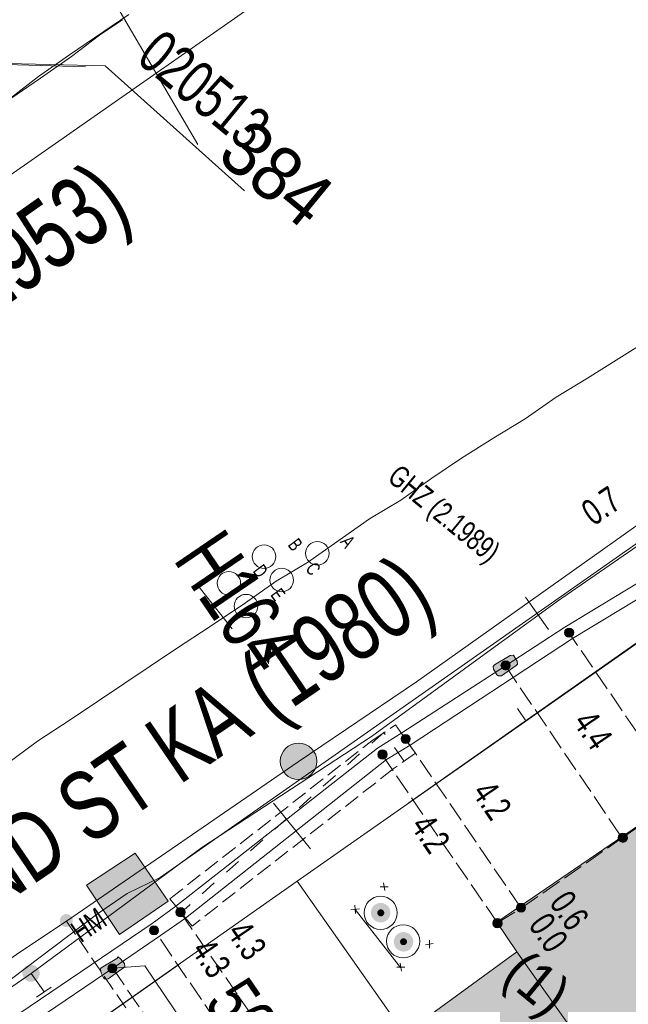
# Model space of a CAD drawing. Header units: metres. Extents: x -740 to 758, y -633 to 854.
# Tile 489 of 656: x 26 to 39, y -209 to -189. Entities that reach past the tile are written whole.
import ezdxf

# ---------------------------------------------------------------- set-up
doc = ezdxf.new("R2010")
doc.units = ezdxf.units.M
doc.header["$MEASUREMENT"] = 0
for name, pattern in [('333_125', [0.4576, 0.3328, -0.1248]), ('333_333', [0.6656, 0.3328, -0.3328]), ('416_125', [0.5408, 0.416, -0.1248])]:
    doc.linetypes.add(name, pattern=pattern)
for name, color, linetype in [('Gas.LOVION', 7, 'Continuous'), ('Grundkarte.LOVION', 7, 'Continuous'), ('Grundkarte_Text.LOVION', 7, 'Continuous'), ('Strom.LOVION', 7, 'Continuous'), ('StromBemass.LOVION', 7, 'Continuous'), ('Telko.LOVION', 7, 'Continuous'), ('Wasser.LOVION', 7, 'Continuous')]:
    doc.layers.add(name, color=color, linetype=linetype)
doc.styles.add('ERSTELLTER_STIL_1', font='arial.ttf')

msp = doc.modelspace()

# ---------------------------------------------------------------- hatches: boundary and pattern name
at = {"layer": 'Gas.LOVION', "linetype": 'Continuous', "lineweight": 13}
for points in [[(26.481, -208.896), (26.494, -208.879), (26.505, -208.859), (26.513, -208.839), (26.518, -208.818), (26.521, -208.796), (26.521, -208.774), (26.518, -208.752), (26.512, -208.731), (26.504, -208.71), (26.494, -208.691), (26.481, -208.674), (26.466, -208.658), (26.449, -208.644), (26.43, -208.632), (26.41, -208.623), (26.389, -208.616), (26.368, -208.612), (26.346, -208.611), (26.324, -208.612), (26.302, -208.616), (26.282, -208.623), (26.262, -208.633), (26.243, -208.644), (26.226, -208.658), (26.211, -208.674), (26.199, -208.692), (26.188, -208.712), (26.18, -208.732), (26.175, -208.753), (26.172, -208.775), (26.172, -208.797), (26.175, -208.819), (26.18, -208.84), (26.189, -208.86), (26.199, -208.879), (26.212, -208.897), (26.227, -208.913), (26.244, -208.927), (26.263, -208.939), (26.283, -208.948), (26.304, -208.955), (26.325, -208.959), (26.347, -208.96), (26.369, -208.959), (26.39, -208.954), (26.411, -208.948), (26.431, -208.938), (26.45, -208.926), (26.466, -208.912)], [(26.487, -208.897), (26.5, -208.879), (26.51, -208.86), (26.518, -208.84), (26.524, -208.818), (26.526, -208.797), (26.526, -208.775), (26.523, -208.753), (26.518, -208.732), (26.51, -208.711), (26.499, -208.692), (26.486, -208.674), (26.471, -208.658), (26.454, -208.645), (26.436, -208.633), (26.416, -208.624), (26.395, -208.617), (26.373, -208.613), (26.351, -208.612), (26.329, -208.613), (26.308, -208.617), (26.287, -208.624), (26.267, -208.633), (26.249, -208.645), (26.232, -208.659), (26.217, -208.675), (26.204, -208.693), (26.194, -208.712), (26.186, -208.733), (26.18, -208.754), (26.178, -208.776), (26.178, -208.798), (26.181, -208.819), (26.186, -208.841), (26.194, -208.861), (26.205, -208.88), (26.218, -208.898), (26.233, -208.914), (26.25, -208.928), (26.268, -208.939), (26.288, -208.949), (26.309, -208.955), (26.331, -208.959), (26.352, -208.961), (26.374, -208.959), (26.396, -208.955), (26.417, -208.948), (26.437, -208.939), (26.455, -208.927), (26.472, -208.913)]]:
    msp.add_hatch(color=7, dxfattribs=at).paths.add_polyline_path(points)
at = {"layer": 'Grundkarte.LOVION', "linetype": 'Continuous', "lineweight": 18}
for color, points in [(9, [(48.953, -208.973), (46.882, -205.925), (45.747, -206.716), (45, -205.725), (45.059, -205.719), (45.164, -205.59), (45.223, -205.585), (45.46, -205.295), (45.455, -205.237), (45.56, -205.108), (45.555, -205.05), (45.634, -204.953), (45.622, -204.836), (45.675, -204.772), (45.67, -204.713), (45.696, -204.681), (45.685, -204.564), (45.711, -204.532), (45.682, -204.239), (45.65, -204.213), (45.622, -203.92), (45.557, -203.867), (45.546, -203.75), (45.482, -203.697), (45.476, -203.639), (45.412, -203.586), (45.406, -203.527), (45.277, -203.422), (45.272, -203.363), (44.982, -203.125), (44.924, -203.131), (44.827, -203.052), (44.769, -203.058), (44.672, -202.978), (44.614, -202.984), (44.582, -202.958), (44.523, -202.963), (44.491, -202.937), (44.432, -202.943), (44.4, -202.916), (44.342, -202.922), (44.31, -202.896), (44.134, -202.913), (44.102, -202.886), (43.809, -202.915), (43.783, -202.947), (43.724, -202.953), (43.698, -202.985), (43.581, -202.996), (43.554, -203.029), (43.437, -203.04), (43.384, -203.104), (43.326, -203.11), (43.273, -203.174), (43.214, -203.18), (43.188, -203.212), (40.086, -205.348), (39.712, -205.148), (35.916, -207.736), (36.33, -208.346), (39.998, -213.514), (43.628, -218.597), (45.075, -220.702), (48.479, -218.33), (47.586, -217.058), (51.101, -214.616), (47.76, -209.77)]), (254, [(37.846, -215.084), (39.998, -213.514), (36.33, -208.346), (34.179, -209.916)])]:
    msp.add_hatch(color=color, dxfattribs=at).paths.add_polyline_path(points)
at = {"layer": 'Strom.LOVION', "linetype": 'Continuous', "lineweight": 13}
for points in [[(36.193, -202.256), (35.872, -202.45), (35.846, -202.482), (35.851, -202.54), (35.921, -202.652), (35.954, -202.678), (36.012, -202.672), (36.317, -202.465), (36.343, -202.433), (36.338, -202.375), (36.268, -202.263), (36.252, -202.25)], [(27.932, -208.901), (28.25, -208.678), (28.276, -208.645), (28.27, -208.587), (28.187, -208.492), (28.139, -208.452), (28.113, -208.484), (27.792, -208.678), (27.778, -208.694), (27.787, -208.782), (27.841, -208.88), (27.873, -208.906)]]:
    msp.add_hatch(color=7, dxfattribs=at).paths.add_polyline_path(points)
at = {"layer": 'Strom.LOVION', "linetype": 'Continuous', "lineweight": 18}
for color, points in [(1, [(33.688, -207.668), (33.702, -207.648), (33.714, -207.626), (33.724, -207.602), (33.73, -207.578), (33.733, -207.553), (33.733, -207.528), (33.729, -207.503), (33.723, -207.479), (33.714, -207.455), (33.702, -207.433), (33.687, -207.413), (33.669, -207.395), (33.65, -207.379), (33.629, -207.365), (33.606, -207.355), (33.582, -207.347), (33.557, -207.342), (33.532, -207.341), (33.507, -207.342), (33.482, -207.347), (33.458, -207.355), (33.436, -207.366), (33.414, -207.379), (33.395, -207.395), (33.378, -207.414), (33.363, -207.434), (33.351, -207.456), (33.342, -207.48), (33.336, -207.504), (33.333, -207.529), (33.333, -207.554), (33.336, -207.579), (33.342, -207.604), (33.352, -207.627), (33.364, -207.649), (33.379, -207.669), (33.396, -207.688), (33.416, -207.704), (33.437, -207.717), (33.46, -207.728), (33.484, -207.735), (33.508, -207.74), (33.533, -207.741), (33.559, -207.74), (33.583, -207.735), (33.607, -207.727), (33.63, -207.716), (33.651, -207.703), (33.67, -207.687)]), (1, [(33.59, -207.59), (33.595, -207.583), (33.6, -207.575), (33.603, -207.567), (33.605, -207.558), (33.606, -207.549), (33.606, -207.54), (33.605, -207.531), (33.603, -207.522), (33.599, -207.514), (33.595, -207.506), (33.59, -207.499), (33.584, -207.492), (33.577, -207.487), (33.569, -207.482), (33.561, -207.478), (33.552, -207.475), (33.543, -207.474), (33.534, -207.473), (33.525, -207.474), (33.516, -207.475), (33.508, -207.478), (33.5, -207.482), (33.492, -207.487), (33.485, -207.493), (33.479, -207.499), (33.474, -207.507), (33.469, -207.515), (33.466, -207.523), (33.464, -207.532), (33.463, -207.541), (33.463, -207.55), (33.464, -207.559), (33.466, -207.567), (33.47, -207.576), (33.474, -207.584), (33.479, -207.591), (33.486, -207.597), (33.493, -207.603), (33.5, -207.608), (33.508, -207.612), (33.517, -207.615), (33.526, -207.616), (33.535, -207.617), (33.544, -207.616), (33.553, -207.614), (33.561, -207.612), (33.569, -207.608), (33.577, -207.603), (33.584, -207.597)]), (150, [(34.157, -208.267), (34.172, -208.247), (34.184, -208.225), (34.193, -208.201), (34.199, -208.177), (34.202, -208.152), (34.202, -208.127), (34.199, -208.102), (34.193, -208.077), (34.183, -208.054), (34.171, -208.032), (34.156, -208.012), (34.139, -207.993), (34.12, -207.978), (34.098, -207.964), (34.076, -207.953), (34.052, -207.946), (34.027, -207.941), (34.002, -207.94), (33.977, -207.941), (33.952, -207.946), (33.928, -207.954), (33.905, -207.965), (33.884, -207.978), (33.865, -207.994), (33.848, -208.013), (33.833, -208.033), (33.821, -208.055), (33.812, -208.079), (33.806, -208.103), (33.803, -208.128), (33.803, -208.153), (33.806, -208.178), (33.812, -208.202), (33.822, -208.226), (33.834, -208.248), (33.849, -208.268), (33.866, -208.286), (33.885, -208.302), (33.907, -208.316), (33.929, -208.326), (33.953, -208.334), (33.978, -208.339), (34.003, -208.34), (34.028, -208.339), (34.053, -208.334), (34.077, -208.326), (34.1, -208.315), (34.121, -208.302), (34.14, -208.286)]), (150, [(34.057, -208.183), (34.062, -208.176), (34.066, -208.168), (34.07, -208.16), (34.072, -208.152), (34.073, -208.143), (34.073, -208.134), (34.072, -208.125), (34.069, -208.116), (34.066, -208.108), (34.062, -208.1), (34.057, -208.093), (34.05, -208.087), (34.044, -208.081), (34.036, -208.076), (34.028, -208.073), (34.02, -208.07), (34.011, -208.068), (34.002, -208.068), (33.993, -208.068), (33.984, -208.07), (33.976, -208.073), (33.968, -208.077), (33.96, -208.081), (33.954, -208.087), (33.948, -208.094), (33.942, -208.101), (33.938, -208.109), (33.935, -208.117), (33.933, -208.125), (33.932, -208.134), (33.932, -208.143), (33.933, -208.152), (33.935, -208.161), (33.938, -208.169), (33.943, -208.177), (33.948, -208.184), (33.954, -208.19), (33.961, -208.196), (33.968, -208.201), (33.976, -208.204), (33.985, -208.207), (33.994, -208.209), (34.002, -208.209), (34.011, -208.209), (34.02, -208.207), (34.028, -208.204), (34.037, -208.2), (34.044, -208.196), (34.051, -208.19)])]:
    msp.add_hatch(color=color, dxfattribs=at).paths.add_polyline_path(points)
at = {"layer": 'StromBemass.LOVION', "linetype": 'Continuous', "lineweight": 13}
for points in [[(37.477, -201.847), (37.484, -201.838), (37.49, -201.827), (37.494, -201.816), (37.497, -201.805), (37.499, -201.793), (37.499, -201.781), (37.497, -201.769), (37.494, -201.758), (37.49, -201.747), (37.484, -201.737), (37.477, -201.727), (37.469, -201.719), (37.46, -201.711), (37.45, -201.705), (37.439, -201.7), (37.428, -201.696), (37.416, -201.694), (37.404, -201.693), (37.393, -201.694), (37.381, -201.696), (37.37, -201.7), (37.359, -201.705), (37.349, -201.711), (37.34, -201.719), (37.332, -201.728), (37.325, -201.737), (37.319, -201.748), (37.315, -201.759), (37.312, -201.77), (37.311, -201.782), (37.311, -201.794), (37.312, -201.805), (37.315, -201.817), (37.32, -201.828), (37.325, -201.838), (37.332, -201.848), (37.34, -201.856), (37.35, -201.864), (37.36, -201.87), (37.37, -201.875), (37.382, -201.879), (37.393, -201.881), (37.405, -201.881), (37.417, -201.881), (37.428, -201.878), (37.44, -201.875), (37.45, -201.87), (37.46, -201.863), (37.469, -201.856)], [(36.173, -202.521), (36.18, -202.511), (36.186, -202.5), (36.19, -202.489), (36.193, -202.478), (36.195, -202.466), (36.195, -202.454), (36.193, -202.442), (36.19, -202.43), (36.186, -202.419), (36.18, -202.409), (36.173, -202.399), (36.165, -202.391), (36.156, -202.383), (36.145, -202.377), (36.135, -202.372), (36.123, -202.368), (36.111, -202.366), (36.099, -202.365), (36.088, -202.366), (36.076, -202.368), (36.064, -202.372), (36.054, -202.377), (36.044, -202.383), (36.034, -202.391), (36.026, -202.4), (36.019, -202.409), (36.013, -202.42), (36.009, -202.431), (36.006, -202.443), (36.005, -202.455), (36.005, -202.467), (36.006, -202.478), (36.009, -202.49), (36.014, -202.501), (36.02, -202.512), (36.027, -202.521), (36.035, -202.53), (36.044, -202.537), (36.054, -202.544), (36.065, -202.549), (36.076, -202.553), (36.088, -202.555), (36.1, -202.555), (36.112, -202.555), (36.124, -202.552), (36.135, -202.549), (36.146, -202.544), (36.156, -202.537), (36.165, -202.529)], [(34.12, -204.03), (34.127, -204.021), (34.133, -204.011), (34.137, -204), (34.14, -203.988), (34.141, -203.976), (34.141, -203.965), (34.14, -203.953), (34.137, -203.941), (34.132, -203.93), (34.127, -203.92), (34.12, -203.911), (34.112, -203.902), (34.102, -203.894), (34.092, -203.888), (34.082, -203.883), (34.07, -203.88), (34.059, -203.877), (34.047, -203.877), (34.035, -203.877), (34.024, -203.88), (34.012, -203.883), (34.002, -203.888), (33.992, -203.895), (33.983, -203.902), (33.975, -203.911), (33.968, -203.921), (33.962, -203.931), (33.958, -203.942), (33.955, -203.953), (33.953, -203.965), (33.953, -203.977), (33.955, -203.989), (33.958, -204), (33.962, -204.011), (33.968, -204.021), (33.975, -204.031), (33.983, -204.04), (33.992, -204.047), (34.002, -204.053), (34.013, -204.058), (34.024, -204.062), (34.036, -204.064), (34.048, -204.065), (34.059, -204.064), (34.071, -204.062), (34.082, -204.058), (34.093, -204.053), (34.103, -204.047), (34.112, -204.039)], [(33.644, -204.352), (33.65, -204.342), (33.656, -204.332), (33.661, -204.321), (33.664, -204.309), (33.665, -204.297), (33.665, -204.285), (33.663, -204.274), (33.66, -204.262), (33.656, -204.251), (33.65, -204.24), (33.643, -204.231), (33.635, -204.222), (33.626, -204.214), (33.616, -204.208), (33.605, -204.203), (33.593, -204.199), (33.582, -204.197), (33.57, -204.196), (33.558, -204.197), (33.546, -204.2), (33.535, -204.203), (33.524, -204.208), (33.514, -204.215), (33.505, -204.222), (33.496, -204.231), (33.489, -204.241), (33.484, -204.251), (33.479, -204.263), (33.476, -204.274), (33.475, -204.286), (33.475, -204.298), (33.477, -204.31), (33.48, -204.321), (33.484, -204.332), (33.49, -204.343), (33.497, -204.353), (33.505, -204.361), (33.514, -204.369), (33.524, -204.375), (33.535, -204.38), (33.547, -204.384), (33.558, -204.386), (33.57, -204.387), (33.582, -204.386), (33.594, -204.384), (33.605, -204.38), (33.616, -204.375), (33.626, -204.368), (33.635, -204.361)], [(38.584, -206.062), (38.591, -206.052), (38.596, -206.041), (38.601, -206.03), (38.604, -206.019), (38.605, -206.007), (38.605, -205.995), (38.604, -205.983), (38.601, -205.971), (38.596, -205.96), (38.59, -205.95), (38.583, -205.94), (38.575, -205.931), (38.566, -205.924), (38.556, -205.917), (38.545, -205.912), (38.533, -205.909), (38.522, -205.907), (38.51, -205.906), (38.498, -205.907), (38.486, -205.909), (38.475, -205.913), (38.464, -205.918), (38.454, -205.924), (38.445, -205.932), (38.436, -205.941), (38.429, -205.95), (38.424, -205.961), (38.419, -205.972), (38.416, -205.984), (38.415, -205.995), (38.415, -206.007), (38.416, -206.019), (38.419, -206.031), (38.424, -206.042), (38.43, -206.052), (38.437, -206.062), (38.445, -206.071), (38.454, -206.078), (38.464, -206.085), (38.475, -206.09), (38.487, -206.094), (38.498, -206.096), (38.51, -206.096), (38.522, -206.096), (38.534, -206.093), (38.545, -206.09), (38.556, -206.085), (38.566, -206.078), (38.575, -206.07)], [(36.489, -207.496), (36.495, -207.487), (36.501, -207.477), (36.505, -207.466), (36.508, -207.455), (36.509, -207.443), (36.509, -207.432), (36.508, -207.421), (36.505, -207.409), (36.501, -207.399), (36.495, -207.389), (36.488, -207.379), (36.48, -207.371), (36.471, -207.364), (36.462, -207.358), (36.451, -207.353), (36.44, -207.349), (36.429, -207.347), (36.417, -207.346), (36.406, -207.347), (36.395, -207.349), (36.384, -207.353), (36.373, -207.358), (36.364, -207.364), (36.355, -207.371), (36.347, -207.38), (36.34, -207.389), (36.335, -207.399), (36.331, -207.41), (36.328, -207.421), (36.326, -207.433), (36.326, -207.444), (36.328, -207.455), (36.331, -207.467), (36.335, -207.477), (36.341, -207.487), (36.347, -207.497), (36.355, -207.505), (36.364, -207.512), (36.374, -207.518), (36.384, -207.523), (36.395, -207.527), (36.407, -207.529), (36.418, -207.53), (36.43, -207.529), (36.441, -207.527), (36.452, -207.523), (36.462, -207.518), (36.472, -207.512), (36.481, -207.505)], [(29.495, -207.592), (29.502, -207.583), (29.507, -207.572), (29.512, -207.561), (29.515, -207.549), (29.516, -207.538), (29.516, -207.526), (29.515, -207.514), (29.512, -207.502), (29.507, -207.491), (29.501, -207.48), (29.494, -207.471), (29.486, -207.462), (29.477, -207.454), (29.467, -207.448), (29.456, -207.443), (29.444, -207.439), (29.433, -207.437), (29.421, -207.436), (29.409, -207.437), (29.397, -207.44), (29.386, -207.443), (29.375, -207.448), (29.365, -207.455), (29.355, -207.463), (29.347, -207.471), (29.34, -207.481), (29.335, -207.491), (29.33, -207.503), (29.327, -207.514), (29.326, -207.526), (29.326, -207.538), (29.327, -207.55), (29.33, -207.562), (29.335, -207.573), (29.341, -207.583), (29.348, -207.593), (29.356, -207.602), (29.365, -207.609), (29.375, -207.616), (29.386, -207.621), (29.398, -207.624), (29.409, -207.626), (29.421, -207.627), (29.433, -207.626), (29.445, -207.624), (29.456, -207.62), (29.467, -207.615), (29.477, -207.609), (29.486, -207.601)], [(36.006, -207.821), (36.013, -207.812), (36.019, -207.801), (36.023, -207.79), (36.026, -207.778), (36.027, -207.767), (36.027, -207.755), (36.026, -207.743), (36.023, -207.731), (36.018, -207.72), (36.013, -207.71), (36.006, -207.7), (35.997, -207.691), (35.988, -207.684), (35.978, -207.677), (35.967, -207.672), (35.956, -207.669), (35.944, -207.666), (35.932, -207.666), (35.92, -207.666), (35.909, -207.669), (35.897, -207.672), (35.886, -207.678), (35.876, -207.684), (35.867, -207.692), (35.859, -207.7), (35.852, -207.71), (35.846, -207.721), (35.842, -207.732), (35.839, -207.743), (35.837, -207.755), (35.838, -207.767), (35.839, -207.779), (35.842, -207.791), (35.846, -207.802), (35.852, -207.812), (35.859, -207.822), (35.868, -207.83), (35.877, -207.838), (35.887, -207.844), (35.898, -207.849), (35.909, -207.853), (35.921, -207.855), (35.933, -207.856), (35.945, -207.855), (35.956, -207.853), (35.968, -207.849), (35.979, -207.844), (35.989, -207.838), (35.998, -207.83)], [(36.007, -207.817), (36.014, -207.808), (36.019, -207.797), (36.024, -207.786), (36.027, -207.774), (36.028, -207.763), (36.028, -207.751), (36.027, -207.739), (36.024, -207.727), (36.019, -207.716), (36.013, -207.706), (36.006, -207.696), (35.998, -207.688), (35.989, -207.68), (35.979, -207.674), (35.968, -207.669), (35.957, -207.665), (35.945, -207.663), (35.933, -207.662), (35.921, -207.663), (35.909, -207.665), (35.898, -207.669), (35.887, -207.674), (35.877, -207.68), (35.868, -207.688), (35.86, -207.697), (35.853, -207.706), (35.847, -207.717), (35.843, -207.728), (35.84, -207.739), (35.839, -207.751), (35.839, -207.763), (35.84, -207.775), (35.843, -207.787), (35.848, -207.798), (35.853, -207.808), (35.86, -207.818), (35.869, -207.826), (35.878, -207.834), (35.888, -207.84), (35.899, -207.845), (35.91, -207.849), (35.922, -207.851), (35.934, -207.852), (35.946, -207.851), (35.957, -207.849), (35.969, -207.845), (35.979, -207.84), (35.989, -207.834), (35.999, -207.826)], [(28.948, -207.966), (28.955, -207.956), (28.96, -207.946), (28.965, -207.935), (28.968, -207.923), (28.969, -207.912), (28.969, -207.9), (28.968, -207.888), (28.965, -207.877), (28.96, -207.866), (28.954, -207.856), (28.948, -207.846), (28.939, -207.838), (28.93, -207.83), (28.92, -207.824), (28.91, -207.819), (28.898, -207.815), (28.887, -207.813), (28.875, -207.812), (28.863, -207.813), (28.852, -207.815), (28.841, -207.819), (28.83, -207.824), (28.82, -207.83), (28.811, -207.838), (28.803, -207.847), (28.796, -207.856), (28.79, -207.867), (28.786, -207.877), (28.783, -207.889), (28.782, -207.901), (28.782, -207.912), (28.783, -207.924), (28.786, -207.935), (28.791, -207.946), (28.796, -207.957), (28.803, -207.966), (28.811, -207.975), (28.821, -207.982), (28.831, -207.988), (28.841, -207.993), (28.852, -207.997), (28.864, -207.999), (28.876, -208), (28.888, -207.999), (28.899, -207.997), (28.91, -207.993), (28.921, -207.988), (28.931, -207.982), (28.94, -207.974)], [(28.093, -208.745), (28.1, -208.736), (28.106, -208.726), (28.11, -208.715), (28.113, -208.703), (28.114, -208.692), (28.114, -208.68), (28.113, -208.668), (28.11, -208.657), (28.105, -208.646), (28.1, -208.635), (28.093, -208.626), (28.085, -208.617), (28.076, -208.61), (28.066, -208.604), (28.055, -208.599), (28.044, -208.595), (28.032, -208.593), (28.02, -208.592), (28.009, -208.593), (27.997, -208.595), (27.986, -208.599), (27.975, -208.604), (27.965, -208.61), (27.956, -208.618), (27.948, -208.626), (27.941, -208.636), (27.936, -208.646), (27.931, -208.657), (27.929, -208.669), (27.927, -208.68), (27.927, -208.692), (27.929, -208.704), (27.932, -208.715), (27.936, -208.726), (27.942, -208.736), (27.949, -208.746), (27.957, -208.755), (27.966, -208.762), (27.976, -208.768), (27.986, -208.773), (27.998, -208.777), (28.009, -208.779), (28.021, -208.78), (28.033, -208.779), (28.044, -208.777), (28.055, -208.773), (28.066, -208.768), (28.076, -208.762), (28.085, -208.754)]]:
    msp.add_hatch(color=7, dxfattribs=at).paths.add_polyline_path(points)
at = {"layer": 'Telko.LOVION', "linetype": 'Continuous', "lineweight": 13}
msp.add_hatch(color=7, dxfattribs=at).paths.add_polyline_path([(28.168, -207.991), (29.165, -207.302), (28.492, -206.319), (27.492, -206.978)])
at = {"layer": 'Wasser.LOVION', "linetype": 'Continuous', "lineweight": 13}
for points in [[(32.135, -204.668), (32.163, -204.63), (32.185, -204.589), (32.203, -204.545), (32.214, -204.499), (32.22, -204.452), (32.22, -204.405), (32.214, -204.359), (32.202, -204.313), (32.184, -204.269), (32.161, -204.228), (32.134, -204.19), (32.101, -204.156), (32.065, -204.126), (32.025, -204.101), (31.982, -204.081), (31.937, -204.066), (31.891, -204.058), (31.844, -204.055), (31.797, -204.058), (31.751, -204.067), (31.706, -204.082), (31.664, -204.102), (31.624, -204.127), (31.588, -204.157), (31.556, -204.192), (31.528, -204.23), (31.505, -204.271), (31.488, -204.315), (31.477, -204.361), (31.471, -204.408), (31.471, -204.455), (31.477, -204.502), (31.489, -204.547), (31.506, -204.591), (31.529, -204.632), (31.557, -204.67), (31.589, -204.704), (31.626, -204.734), (31.666, -204.759), (31.708, -204.779), (31.753, -204.794), (31.8, -204.802), (31.847, -204.805), (31.894, -204.802), (31.94, -204.793), (31.985, -204.778), (32.027, -204.758), (32.067, -204.733), (32.103, -204.703)], [(27.178, -207.79), (27.187, -207.776), (27.195, -207.762), (27.201, -207.746), (27.206, -207.73), (27.208, -207.714), (27.208, -207.697), (27.205, -207.681), (27.201, -207.665), (27.195, -207.649), (27.187, -207.635), (27.177, -207.621), (27.166, -207.609), (27.153, -207.598), (27.139, -207.59), (27.124, -207.583), (27.108, -207.577), (27.092, -207.574), (27.075, -207.573), (27.058, -207.574), (27.042, -207.578), (27.026, -207.583), (27.011, -207.59), (26.997, -207.599), (26.984, -207.61), (26.973, -207.622), (26.963, -207.635), (26.955, -207.65), (26.949, -207.665), (26.945, -207.681), (26.943, -207.698), (26.943, -207.715), (26.945, -207.731), (26.95, -207.747), (26.956, -207.763), (26.964, -207.777), (26.974, -207.791), (26.985, -207.803), (26.998, -207.813), (27.012, -207.822), (27.027, -207.829), (27.043, -207.834), (27.059, -207.837), (27.076, -207.838), (27.092, -207.837), (27.109, -207.834), (27.125, -207.829), (27.14, -207.822), (27.154, -207.813), (27.166, -207.802)], [(27.178, -207.786), (27.188, -207.773), (27.196, -207.758), (27.202, -207.743), (27.206, -207.727), (27.208, -207.71), (27.208, -207.694), (27.206, -207.677), (27.202, -207.661), (27.196, -207.646), (27.188, -207.631), (27.178, -207.618), (27.166, -207.606), (27.154, -207.595), (27.139, -207.586), (27.124, -207.579), (27.109, -207.574), (27.092, -207.571), (27.076, -207.57), (27.059, -207.571), (27.043, -207.574), (27.027, -207.579), (27.012, -207.587), (26.998, -207.596), (26.985, -207.606), (26.974, -207.618), (26.964, -207.632), (26.956, -207.646), (26.95, -207.662), (26.946, -207.678), (26.944, -207.694), (26.944, -207.711), (26.946, -207.727), (26.951, -207.743), (26.957, -207.759), (26.965, -207.773), (26.975, -207.787), (26.986, -207.799), (26.999, -207.809), (27.013, -207.818), (27.028, -207.825), (27.044, -207.83), (27.06, -207.833), (27.077, -207.834), (27.093, -207.833), (27.109, -207.83), (27.125, -207.825), (27.14, -207.818), (27.154, -207.809), (27.167, -207.798)]]:
    msp.add_hatch(color=7, dxfattribs=at).paths.add_polyline_path(points)

# ---------------------------------------------------------------- linework, layer by layer
at = {"layer": 'Gas.LOVION', "color": 5, "linetype": 'Continuous', "lineweight": 18}
msp.add_lwpolyline([(16.581, -215.537), (26.354, -208.789), (29.855, -206.2), (33.341, -203.924), (37.163, -201.141), (40.264, -199.006), (44.958, -195.621), (48.115, -193.45), (52.807, -190.198), (49.236, -184.813), (45.835, -179.649)], dxfattribs=at)
at = {"layer": 'Gas.LOVION', "color": 1, "linetype": 'Continuous', "lineweight": 18}
msp.add_lwpolyline([(34.561, -186.322), (32.115, -188.054), (20.219, -196.369), (7.923, -204.975), (0.886, -209.934)], dxfattribs=at)
at = {"layer": 'Gas.LOVION', "color": 7, "linetype": 'Continuous', "lineweight": 13}
for points in [[(26.354, -208.789), (26.629, -209.176)], [(26.766, -209.074), (26.461, -209.281)]]:
    msp.add_lwpolyline(points, dxfattribs=at)
at = {"layer": 'Grundkarte.LOVION', "color": 8, "linetype": 'Continuous', "lineweight": 18}
for points in [[(136.364, -133.542), (130.087, -137.969), (108.761, -152.911), (98.222, -160.295), (87.519, -167.815), (76.98, -175.2), (66.251, -182.751), (55.601, -190.206), (44.871, -197.757), (31.814, -206.896), (18.678, -216.13), (5.595, -225.301), (-7.452, -240.586), (-16.723, -263.659), (-16.987, -267.912), (-17.629, -276.162)], [(136.364, -133.542), (130.087, -137.969), (108.761, -152.911), (98.222, -160.295), (87.519, -167.815), (76.98, -175.2), (66.251, -182.751), (55.601, -190.206), (44.871, -197.757), (31.814, -206.896), (18.678, -216.13), (5.595, -225.301), (-7.452, -240.586), (-16.723, -263.659), (-16.987, -267.912), (-17.629, -276.162)], [(28.359, -189.086), (27.139, -189.915), (26.503, -190.361), (25.926, -190.802)], [(28.231, -189.196), (27.759, -189.508), (27.181, -189.949), (26.545, -190.396), (25.936, -190.81)], [(40.118, -195.089), (37.779, -196.559), (37.137, -196.947), (36.501, -197.393), (35.859, -197.781), (35.191, -198.201), (34.581, -198.615), (33.945, -199.062), (33.303, -199.45), (32.031, -200.343), (31.389, -200.73), (30.753, -201.177), (30.032, -201.661), (29.337, -202.113), (27.174, -203.566), (26.479, -204.018), (25.79, -204.529)], [(43.016, -199.032), (34.11, -205.282)], [(36.344, -203.349), (36.516, -203.598)], [(39.998, -213.514), (36.33, -208.346), (35.916, -207.736), (39.712, -205.148)], [(29.381, -208.611), (18.678, -216.13)]]:
    msp.add_lwpolyline(points, dxfattribs=at)
at = {"layer": 'Grundkarte.LOVION', "color": 7, "linetype": 'Continuous', "lineweight": 13}
msp.add_lwpolyline([(26.507, -186.164), (29.773, -191.756)], dxfattribs=at)
at = {"layer": 'Grundkarte.LOVION', "color": 253, "linetype": 'Continuous', "lineweight": 18}
msp.add_lwpolyline([(68.712, -236.036), (57.832, -216.056), (44.206, -224.511), (30.554, -232.998), (18.678, -216.13), (31.814, -206.896), (44.871, -197.757), (55.601, -190.206), (68.844, -209.275)], dxfattribs=at)
at = {"layer": 'Grundkarte.LOVION', "color": 8, "linetype": 'Continuous', "lineweight": 18}
for points in [[(31.814, -206.896), (44.871, -197.757), (57.832, -216.056), (44.206, -224.511)], [(31.814, -206.896), (44.206, -224.511), (30.554, -232.998), (18.678, -216.13)], [(37.846, -215.084), (34.179, -209.916), (36.33, -208.346), (39.998, -213.514)]]:
    msp.add_lwpolyline(points, close=True, dxfattribs=at)
at = {"layer": 'Strom.LOVION', "color": 150, "linetype": 'Continuous', "lineweight": 18}
msp.add_lwpolyline([(65.486, -182.338), (64.372, -183.038), (63.697, -182.779), (61.679, -184.055), (60.664, -184.863), (59.729, -185.576), (59.098, -185.623), (54.405, -189.007), (54.132, -189.241), (53.857, -189.608), (53.616, -190.163), (53.417, -190.7), (53.265, -191.409), (52.865, -191.7), (42.233, -199.035), (41.647, -199.388), (37.474, -201.909), (34.142, -204.097), (33.654, -204.396), (29.524, -207.651), (29.012, -208.012), (28.029, -208.684), (23.358, -211.845)], dxfattribs=at)
at = {"layer": 'Strom.LOVION', "color": 1, "linetype": 'Continuous', "lineweight": 18}
for points in [[(36.096, -202.472), (37.318, -201.673), (42.09, -198.783), (52.677, -191.437)], [(36.096, -202.472), (33.969, -203.847), (33.468, -204.162), (29.322, -207.405), (28.84, -207.763), (23.199, -211.58), (20.336, -213.131), (12.277, -218.677), (6.717, -222.723), (5.145, -224.931), (3.117, -227.464), (-2.81, -233.955), (-7.645, -240.428), (-10.803, -246.071), (-13.656, -251.345), (-15.021, -255.823)]]:
    msp.add_lwpolyline(points, dxfattribs=at)
at = {"layer": 'Strom.LOVION', "color": 7, "linetype": 'Continuous', "lineweight": 13}
for points in [[(36.193, -202.256), (36.252, -202.25), (36.268, -202.263), (36.338, -202.375), (36.343, -202.433), (36.317, -202.465), (36.012, -202.672), (35.954, -202.678), (35.921, -202.652), (35.851, -202.54), (35.846, -202.482), (35.872, -202.45)], [(27.932, -208.901), (27.873, -208.906), (27.841, -208.88), (27.787, -208.782), (27.778, -208.694), (27.792, -208.678), (28.113, -208.484), (28.139, -208.452), (28.187, -208.492), (28.27, -208.587), (28.276, -208.645), (28.25, -208.678)]]:
    msp.add_lwpolyline(points, close=True, dxfattribs=at)
at = {"layer": 'Strom.LOVION', "color": 7, "linetype": '333_125', "lineweight": 13}
msp.add_lwpolyline([(29.658, -207.816), (29.204, -207.254), (33.35, -204.011), (33.835, -203.683), (34.247, -204.264), (33.791, -204.589)], close=True, dxfattribs=at)
at = {"layer": 'Strom.LOVION', "color": 9, "linetype": '333_333', "lineweight": 18}
msp.add_lwpolyline([(34.011, -204.42), (33.599, -203.839), (29.424, -207.543)], dxfattribs=at)
at = {"layer": 'Strom.LOVION', "color": 7, "linetype": 'Continuous', "lineweight": 13}
for points in [[(31.332, -205.288), (32.089, -206.233)], [(33.009, -207.473), (33.938, -208.668)]]:
    msp.add_lwpolyline(points, dxfattribs=at)
at = {"layer": 'Strom.LOVION', "color": 250, "linetype": 'Continuous', "lineweight": 18}
for points in [[(33.591, -206.929), (33.621, -207.088)], [(33.525, -207.009), (33.687, -207.008)], [(32.921, -207.482), (33.097, -207.465)], [(33, -207.385), (33.017, -207.561)], [(34.455, -208.204), (34.614, -208.173)], [(34.534, -208.107), (34.535, -208.27)], [(33.93, -208.58), (33.96, -208.74)], [(33.864, -208.661), (34.026, -208.66)]]:
    msp.add_lwpolyline(points, dxfattribs=at)
at = {"layer": 'Strom.LOVION', "color": 5, "linetype": 'Continuous', "lineweight": 18}
msp.add_lwpolyline([(28.029, -208.684), (28.689, -208.635), (30.884, -211.893)], dxfattribs=at)
at = {"layer": 'Strom.LOVION', "color": 7, "linetype": 'Continuous', "lineweight": 13}
for centre in [(33.532, -207.544), (33.996, -208.13)]:
    msp.add_circle(centre, 0.341, dxfattribs=at)
at = {"layer": 'StromBemass.LOVION', "color": 7, "linetype": '416_125', "lineweight": 13}
for points in [[(35.932, -207.749), (36.42, -207.45), (38.496, -206.006), (39.715, -205.177), (37.404, -201.797)], [(36.096, -202.472), (38.496, -206.006)], [(34.039, -203.959), (36.42, -207.45)], [(33.554, -204.287), (35.932, -207.749)], [(29.424, -207.543), (31.937, -211.169)], [(28.029, -208.684), (30.426, -212.189), (30.884, -211.893), (31.369, -211.565), (28.884, -207.906)]]:
    msp.add_lwpolyline(points, dxfattribs=at)
at = {"layer": 'StromBemass.LOVION', "color": 7, "linetype": 'Continuous', "lineweight": 13}
for centre, radius in [((37.405, -201.787), 0.0941), ((36.1, -202.46), 0.0953), ((34.047, -203.971), 0.0941), ((33.57, -204.292), 0.0952), ((38.51, -206.001), 0.0953), ((36.418, -207.438), 0.0916), ((29.421, -207.532), 0.0954), ((35.932, -207.761), 0.0952), ((35.933, -207.757), 0.095), ((28.875, -207.906), 0.0938), ((28.021, -208.686), 0.0938)]:
    msp.add_circle(centre, radius, dxfattribs=at)
at = {"layer": 'Telko.LOVION', "color": 1, "linetype": 'Continuous', "lineweight": 18}
msp.add_lwpolyline([(-19.653, -274.497), (-19.183, -270.092), (-15.809, -254.423), (-14.088, -250.102), (-13.064, -247.12), (-10.701, -242.574), (-10.413, -241.895), (-9.879, -241.311), (-2.447, -234.038), (17.967, -214.9), (19.18, -214.012), (27.712, -207.563), (28.322, -207.148), (28.999, -206.816), (44.489, -195.962), (44.905, -195.685), (45.337, -195.421), (67.652, -180.456)], dxfattribs=at)
at = {"layer": 'Telko.LOVION', "color": 49, "linetype": 'Continuous', "lineweight": 18}
for points in [[(30.738, -192.711), (27.871, -190.139), (24.435, -190.061)], [(27.468, -190.158), (24.444, -190.069)]]:
    msp.add_lwpolyline(points, dxfattribs=at)
at = {"layer": 'Telko.LOVION', "color": 7, "linetype": 'Continuous', "lineweight": 13}
for points in [[(29.805, -200.856), (30.479, -201.706)], [(36.505, -201.058), (36.983, -201.72)]]:
    msp.add_lwpolyline(points, dxfattribs=at)
msp.add_lwpolyline([(28.168, -207.991), (27.492, -206.978), (28.492, -206.319), (29.165, -207.302)], close=True, dxfattribs=at)
msp.add_lwpolyline([(28.168, -207.991), (27.492, -206.978), (28.492, -206.319), (29.165, -207.302)], close=True, dxfattribs=at)
for centre, radius in [((31.137, -200.225), 0.242), ((32.233, -200.157), 0.242), ((31.499, -200.707), 0.242), ((30.414, -200.773), 0.241), ((30.765, -201.242), 0.242)]:
    msp.add_circle(centre, radius, dxfattribs=at)
at = {"layer": 'Wasser.LOVION', "color": 150, "linetype": 'Continuous', "lineweight": 18}
msp.add_lwpolyline([(-17.291, -276.439), (-18.506, -273.986), (-18.671, -273.663), (-18.798, -273.424), (-18.871, -273.283), (-19.341, -272.25), (-19.404, -271.311), (-19.011, -264.74), (-18.943, -261.512), (-19.842, -256.546), (-16.588, -247.051), (-13.249, -240.399), (-10.614, -236.211), (-3.63, -227.681), (-0.05, -227.877), (7.383, -221.52), (17.155, -214.609), (26.12, -208.354), (27.077, -207.713), (31.84, -204.44), (34.266, -202.799), (40.471, -198.394), (44.65, -195.34)], dxfattribs=at)
at = {"layer": 'Wasser.LOVION', "color": 150, "linetype": '333_125', "lineweight": 18}
msp.add_lwpolyline([(27.077, -207.713), (30.267, -212.382)], dxfattribs=at)
at = {"layer": 'Wasser.LOVION', "color": 7, "linetype": 'Continuous', "lineweight": 13}
msp.add_circle((31.845, -204.43), 0.375, dxfattribs=at)

# ---------------------------------------------------------------- texts
at = {"layer": 'Gas.LOVION', "color": 1, "linetype": 'Continuous', "lineweight": 18, "char_height": 1.42278, "attachment_point": 7, "rotation": 35.2435, "style": 'ERSTELLTER_STIL_1'}
for insert in [(16.675, -202.056), (16.685, -202.064)]:
    msp.add_mtext('{\\A1;\\W0.72073x;300 HD1 ST BA (1953)}', dxfattribs=dict(at, insert=insert))
at = {"layer": 'Gas.LOVION', "color": 5, "linetype": 'Continuous', "lineweight": 18, "insert": (23.442, -209.495), "char_height": 1.42279, "attachment_point": 7, "rotation": 34.2435, "style": 'ERSTELLTER_STIL_1'}
msp.add_mtext('{\\A1;\\W0.72102x;300 ND ST KA (1980)}', dxfattribs=at)
at = {"layer": 'Grundkarte_Text.LOVION', "color": 7, "linetype": 'Continuous', "lineweight": 13, "attachment_point": 7, "style": 'ERSTELLTER_STIL_1'}
for s, insert, char_height, rotation in [('{\\A1;\\W0.89447x;384}', (30.125, -192.052), 1.12434, 320.5841), ('{\\A1;\\W0.89452x;(1)}', (35.839, -209.093), 0.83072, 320.5836)]:
    msp.add_mtext(s, dxfattribs=dict(at, insert=insert, char_height=char_height, rotation=rotation))
at = {"layer": 'Strom.LOVION', "color": 7, "linetype": 'Continuous', "lineweight": 13, "attachment_point": 7, "style": 'ERSTELLTER_STIL_1'}
for s, insert, char_height, rotation in [('{\\A1;\\W0.71563x;GHZ (2.1989)}', (33.562, -198.751), 0.4446, 320.5834), ('{\\A1;\\W0.71562x;HM}', (27.373, -208.171), 0.44461, 34.2411)]:
    msp.add_mtext(s, dxfattribs=dict(at, insert=insert, char_height=char_height, rotation=rotation))
at = {"layer": 'StromBemass.LOVION', "color": 7, "linetype": 'Continuous', "lineweight": 13, "attachment_point": 7, "style": 'ERSTELLTER_STIL_1'}
for s, insert, char_height, rotation in [('{\\A1;\\W0.71557x;0.7}', (37.907, -199.615), 0.53354, 34.2428), ('{\\A1;\\W0.71557x;4.4}', (37.468, -203.63), 0.53355, 304.2451), ('{\\A1;\\W0.71557x;4.2}', (35.393, -205.075), 0.53355, 304.2451), ('{\\A1;\\W0.71557x;4.2}', (34.13, -205.76), 0.53355, 304.2451), ('{\\A1;\\W0.71560x;0.6}', (36.976, -207.343), 0.53353, 304.2467), ('{\\A1;\\W0.71558x;0.0}', (36.548, -207.799), 0.53353, 304.2467), ('{\\A1;\\W0.71557x;4.3}', (30.352, -207.954), 0.53355, 304.2451), ('{\\A1;\\W0.71558x;4.3}', (29.62, -208.321), 0.53353, 304.2467)]:
    msp.add_mtext(s, dxfattribs=dict(at, insert=insert, char_height=char_height, rotation=rotation))
at = {"layer": 'Telko.LOVION', "color": 220, "linetype": 'Continuous', "lineweight": 18, "insert": (28.474, -190.042), "char_height": 0.88922, "attachment_point": 7, "rotation": 320.5841, "style": 'ERSTELLTER_STIL_1'}
msp.add_mtext('{\\A1;\\W0.71561x;020513}', dxfattribs=at)
at = {"layer": 'Telko.LOVION', "color": 7, "linetype": 'Continuous', "lineweight": 13, "attachment_point": 7, "style": 'ERSTELLTER_STIL_1'}
for s, insert, char_height, rotation in [('{\\A1;\\W0.71574x;B}', (31.613, -199.987), 0.2797, 306.7003), ('{\\A1;\\W0.71042x;A}', (32.692, -199.926), 0.2797, 306.7003), ('{\\A1;\\W0.71566x;D}', (30.893, -200.524), 0.2797, 306.7003), ('{\\A1;\\W0.71566x;C}', (31.971, -200.478), 0.2797, 306.7003), ('{\\A1;\\W0.71577x;E}', (31.256, -201.013), 0.27972, 306.6971)]:
    msp.add_mtext(s, dxfattribs=dict(at, insert=insert, char_height=char_height, rotation=rotation))
at = {"layer": 'Wasser.LOVION', "color": 7, "linetype": 'Continuous', "lineweight": 13, "insert": (29.237, -200.293), "char_height": 1.2449, "attachment_point": 7, "rotation": 304.2464, "style": 'ERSTELLTER_STIL_1'}
msp.add_mtext('{\\A1;\\W0.71562x;H164}', dxfattribs=at)
at = {"layer": 'Wasser.LOVION', "color": 150, "linetype": 'Continuous', "lineweight": 18, "insert": (29.885, -209.405), "char_height": 1.0671, "attachment_point": 7, "rotation": 304.2471, "style": 'ERSTELLTER_STIL_1'}
msp.add_mtext('{\\A1;\\W0.71557x;50}', dxfattribs=at)

doc.saveas('drawing.dxf')
